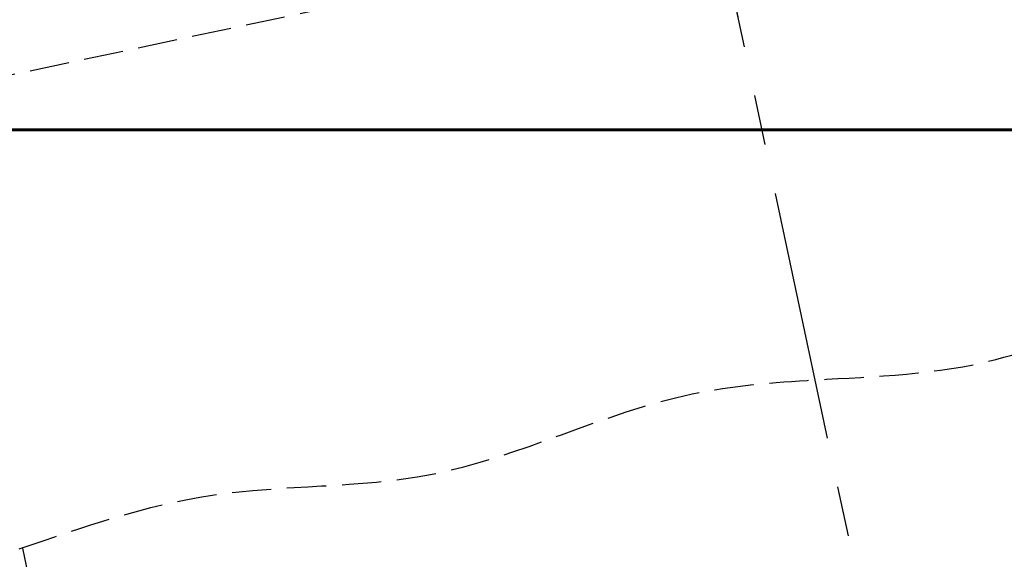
# Model space of a CAD drawing. Header units: millimetres. Extents: x -50096 to 615650, y 194565 to 243945.
# Tile 321 of 354: x 261049 to 261174, y 221204 to 221272. Entities that reach past the tile are written whole.
import ezdxf

# ---------------------------------------------------------------- set-up
doc = ezdxf.new("R2010")
doc.units = ezdxf.units.MM
doc.linetypes.add('ГТО-1 Пунктир', pattern=[7, 5, -2])
doc.linetypes.add('осевая', pattern=[50.8, 31.75, -6.35, 6.35, -6.35])
for name, color, linetype, lineweight in [('ГТО-2_Бетон_060', 3, 'Continuous', 60), ('ГТО-2_Размеры_035', 2, 'Continuous', 35), ('ОГОС_Пунктир_025', 151, 'ГТО-1 Пунктир', 25), ('ОГСО_Оси_025', 7, 'осевая', 25)]:
    doc.layers.add(name, color=color, linetype=linetype, lineweight=lineweight)

# ---------------------------------------------------------------- blocks, each defined once
blk = doc.blocks.new('ОГСО_Затвор_План')
at = {"layer": 'ОГОС_Пунктир_025'}
for p, q in [((-1007.42, -194.5), (-800.92, -194.5)), ((-1007.02, -253.61), (-1007.02, -995))]:
    blk.add_line(p, q, dxfattribs=at)
blk.add_spline([(-1007.42, -253.61), (-982.07, -252.02), (-954.38, -255.21), (-919.78, -252.11), (-904.17, -253.61), (-881.15, -255.85), (-847.51, -251.43), (-818.34, -255.54), (-800.92, -253.61)], degree=3, dxfattribs=at)
at = {"layer": 'ОГСО_Оси_025'}
for p, q in [((-904.17, 685), (-904.17, -995)), ((-904.17, 231.66), (-904.17, -211.17))]:
    blk.add_line(p, q, dxfattribs=at)
blk = doc.blocks.new('A$C1AA538EC')
at = {"layer": 'ГТО-2_Размеры_035', "rotation": 11.99999999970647}
blk.add_blockref('ОГСО_Затвор_План', (6013.36, -11100.07), dxfattribs=at)

msp = doc.modelspace()

# ---------------------------------------------------------------- linework, layer by layer
at = {"layer": 'ГТО-2_Бетон_060', "elevation": 0}
msp.add_lwpolyline([(260468.45, 223758.39), (263468.45, 223758.39), (263468.45, 221258.39), (260468.45, 221258.39), (260468.45, 223758.39)], dxfattribs=at)

# ---------------------------------------------------------------- block references
at = {"layer": 'ГТО-2_Размеры_035'}
msp.add_blockref('A$C1AA538EC', (255968.45, 232762.78), dxfattribs=at)

doc.saveas('drawing.dxf')
